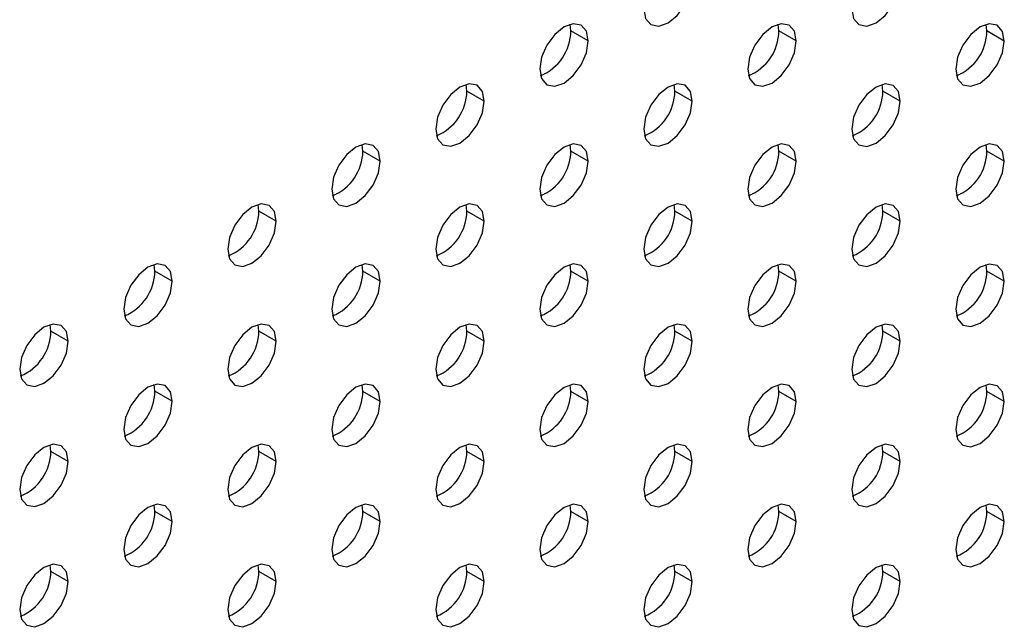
# Model space of a CAD drawing. Header units: millimetres. Extents: x 0 to 1118, y 0 to 864.
# Tile 293 of 309: x 1011 to 1016, y 712 to 715. Entities that reach past the tile are written whole.
import ezdxf

# ---------------------------------------------------------------- set-up
doc = ezdxf.new("R2010")
doc.units = ezdxf.units.MM

msp = doc.modelspace()

# ---------------------------------------------------------------- linework, layer by layer
at = {"color": 7, "linetype": 'Continuous', "lineweight": 25}
for p, q in [((1013.6435, 715.0283), (1013.6394, 715.0622)), ((1013.7319, 714.9773), (1013.6435, 715.0283)), ((1014.7041, 715.0282), (1014.7001, 715.0621)), ((1014.7925, 714.9772), (1014.7041, 715.0282)), ((1015.7648, 715.0281), (1015.7608, 715.062)), ((1015.8532, 714.9771), (1015.7648, 715.0281)), ((1013.1131, 714.7222), (1013.1091, 714.756)), ((1013.2015, 714.6711), (1013.1131, 714.7222)), ((1014.1738, 714.7221), (1014.1698, 714.7559)), ((1014.2622, 714.671), (1014.1738, 714.7221)), ((1015.2345, 714.722), (1015.2304, 714.7558)), ((1015.3228, 714.6709), (1015.2345, 714.722)), ((1012.5828, 714.416), (1012.5788, 714.4499)), ((1012.6712, 714.365), (1012.5828, 714.416)), ((1013.6435, 714.4159), (1013.6394, 714.4498)), ((1013.7319, 714.3649), (1013.6435, 714.4159)), ((1014.7041, 714.4158), (1014.7001, 714.4497)), ((1014.7925, 714.3648), (1014.7041, 714.4158)), ((1015.7648, 714.4157), (1015.7608, 714.4496)), ((1015.8532, 714.3647), (1015.7648, 714.4157)), ((1012.0525, 714.1099), (1012.0484, 714.1437)), ((1013.1131, 714.1098), (1013.1091, 714.1436)), ((1014.1738, 714.1097), (1014.1698, 714.1435)), ((1015.2345, 714.1096), (1015.2304, 714.1434)), ((1012.1409, 714.0588), (1012.0525, 714.1099)), ((1013.2015, 714.0587), (1013.1131, 714.1098)), ((1014.2622, 714.0586), (1014.1738, 714.1097)), ((1015.3228, 714.0585), (1015.2345, 714.1096)), ((1011.5221, 713.8037), (1011.5181, 713.8376)), ((1012.5828, 713.8036), (1012.5788, 713.8375)), ((1013.6435, 713.8035), (1013.6394, 713.8374)), ((1014.7041, 713.8034), (1014.7001, 713.8373)), ((1015.7648, 713.8033), (1015.7608, 713.8372)), ((1011.6105, 713.7527), (1011.5221, 713.8037)), ((1012.6712, 713.7526), (1012.5828, 713.8036)), ((1013.7319, 713.7525), (1013.6435, 713.8035)), ((1014.7925, 713.7524), (1014.7041, 713.8034)), ((1015.8532, 713.7523), (1015.7648, 713.8033)), ((1010.9918, 713.4975), (1010.9878, 713.5314)), ((1012.0525, 713.4975), (1012.0484, 713.5313)), ((1013.1131, 713.4974), (1013.1091, 713.5312)), ((1014.1738, 713.4973), (1014.1698, 713.5311)), ((1015.2345, 713.4972), (1015.2304, 713.531)), ((1011.0802, 713.4465), (1010.9918, 713.4975)), ((1012.1409, 713.4464), (1012.0525, 713.4975)), ((1013.2015, 713.4463), (1013.1131, 713.4974)), ((1014.2622, 713.4462), (1014.1738, 713.4973)), ((1015.3228, 713.4461), (1015.2345, 713.4972)), ((1011.5221, 713.1913), (1011.5181, 713.2252)), ((1012.5828, 713.1912), (1012.5788, 713.2251)), ((1013.6435, 713.1911), (1013.6394, 713.225)), ((1014.7041, 713.191), (1014.7001, 713.2249)), ((1015.7648, 713.1909), (1015.7608, 713.2248)), ((1011.6105, 713.1403), (1011.5221, 713.1913)), ((1012.6712, 713.1402), (1012.5828, 713.1912)), ((1013.7319, 713.1401), (1013.6435, 713.1911)), ((1014.7925, 713.14), (1014.7041, 713.191)), ((1015.8532, 713.1399), (1015.7648, 713.1909)), ((1010.9918, 712.8851), (1010.9878, 712.919)), ((1012.0525, 712.885), (1012.0484, 712.9189)), ((1013.1131, 712.8849), (1013.1091, 712.9188)), ((1014.1738, 712.8848), (1014.1698, 712.9187)), ((1015.2345, 712.8847), (1015.2304, 712.9186)), ((1011.0802, 712.8341), (1010.9918, 712.8851)), ((1012.1409, 712.834), (1012.0525, 712.885)), ((1013.2015, 712.8339), (1013.1131, 712.8849)), ((1014.2622, 712.8338), (1014.1738, 712.8848)), ((1015.3228, 712.8337), (1015.2345, 712.8847)), ((1011.5221, 712.5789), (1011.5181, 712.6128)), ((1012.5828, 712.5788), (1012.5788, 712.6127)), ((1013.6435, 712.5787), (1013.6394, 712.6126)), ((1014.7041, 712.5786), (1014.7001, 712.6125)), ((1015.7648, 712.5785), (1015.7608, 712.6124)), ((1011.6105, 712.5279), (1011.5221, 712.5789)), ((1012.6712, 712.5278), (1012.5828, 712.5788)), ((1013.7319, 712.5277), (1013.6435, 712.5787)), ((1014.7925, 712.5276), (1014.7041, 712.5786)), ((1015.8532, 712.5275), (1015.7648, 712.5785)), ((1010.9918, 712.2727), (1010.9878, 712.3066)), ((1012.0525, 712.2726), (1012.0484, 712.3065)), ((1013.1131, 712.2725), (1013.1091, 712.3064)), ((1014.1738, 712.2724), (1014.1698, 712.3063)), ((1015.2345, 712.2723), (1015.2304, 712.3062)), ((1011.0802, 712.2217), (1010.9918, 712.2727)), ((1012.1409, 712.2216), (1012.0525, 712.2726)), ((1013.2015, 712.2215), (1013.1131, 712.2725)), ((1014.2622, 712.2214), (1014.1738, 712.2724)), ((1015.3228, 712.2213), (1015.2345, 712.2723))]:
    msp.add_line(p, q, dxfattribs=at)
at = {"color": 7, "linetype": 'Continuous', "lineweight": 25, "flags": 128}
for points in [[(1014.0147, 715.1406), (1014.0241, 715.0913), (1014.0509, 715.0605), (1014.0911, 715.0527), (1014.1384, 715.0691), (1014.1858, 715.1073), (1014.2259, 715.1615), (1014.2528, 715.2233), (1014.2622, 715.2834)], [(1015.0754, 715.1405), (1015.0848, 715.0912), (1015.1116, 715.0604), (1015.1517, 715.0526), (1015.1991, 715.069), (1015.2465, 715.1072), (1015.2866, 715.1614), (1015.3134, 715.2232), (1015.3228, 715.2833)], [(1013.7319, 714.9773), (1013.7224, 715.0265), (1013.6956, 715.0574), (1013.6555, 715.0652), (1013.6081, 715.0487), (1013.5608, 715.0105), (1013.5206, 714.9564), (1013.4938, 714.8945), (1013.4844, 714.8344)], [(1014.7925, 714.9772), (1014.7831, 715.0264), (1014.7563, 715.0573), (1014.7161, 715.0651), (1014.6688, 715.0486), (1014.6214, 715.0104), (1014.5813, 714.9563), (1014.5544, 714.8944), (1014.545, 714.8343)], [(1015.8532, 714.9771), (1015.8438, 715.0263), (1015.8169, 715.0572), (1015.7768, 715.065), (1015.7294, 715.0485), (1015.6821, 715.0103), (1015.6419, 714.9562), (1015.6151, 714.8943), (1015.6057, 714.8342)], [(1013.4844, 714.8344), (1013.4938, 714.7852), (1013.5206, 714.7543), (1013.5608, 714.7465), (1013.6081, 714.763), (1013.6555, 714.8012), (1013.6956, 714.8553), (1013.7224, 714.9172), (1013.7319, 714.9773)], [(1014.545, 714.8343), (1014.5544, 714.7851), (1014.5813, 714.7542), (1014.6214, 714.7464), (1014.6688, 714.7629), (1014.7161, 714.8011), (1014.7563, 714.8552), (1014.7831, 714.9171), (1014.7925, 714.9772)], [(1015.6057, 714.8342), (1015.6151, 714.785), (1015.6419, 714.7541), (1015.6821, 714.7463), (1015.7294, 714.7628), (1015.7768, 714.801), (1015.8169, 714.8551), (1015.8438, 714.917), (1015.8532, 714.9771)], [(1013.2015, 714.6711), (1013.1921, 714.7204), (1013.1653, 714.7513), (1013.1251, 714.7591), (1013.0778, 714.7426), (1013.0304, 714.7044), (1012.9903, 714.6502), (1012.9635, 714.5884), (1012.954, 714.5283)], [(1014.2622, 714.671), (1014.2528, 714.7203), (1014.2259, 714.7512), (1014.1858, 714.759), (1014.1384, 714.7425), (1014.0911, 714.7043), (1014.0509, 714.6501), (1014.0241, 714.5883), (1014.0147, 714.5282)], [(1015.3228, 714.6709), (1015.3134, 714.7202), (1015.2866, 714.7511), (1015.2465, 714.7589), (1015.1991, 714.7424), (1015.1517, 714.7042), (1015.1116, 714.65), (1015.0848, 714.5882), (1015.0754, 714.5281)], [(1012.954, 714.5283), (1012.9635, 714.479), (1012.9903, 714.4481), (1013.0304, 714.4403), (1013.0778, 714.4568), (1013.1251, 714.495), (1013.1653, 714.5492), (1013.1921, 714.611), (1013.2015, 714.6711)], [(1014.0147, 714.5282), (1014.0241, 714.4789), (1014.0509, 714.448), (1014.0911, 714.4402), (1014.1384, 714.4567), (1014.1858, 714.4949), (1014.2259, 714.5491), (1014.2528, 714.6109), (1014.2622, 714.671)], [(1015.0754, 714.5281), (1015.0848, 714.4788), (1015.1116, 714.4479), (1015.1517, 714.4401), (1015.1991, 714.4566), (1015.2465, 714.4948), (1015.2866, 714.549), (1015.3134, 714.6108), (1015.3228, 714.6709)], [(1012.6712, 714.365), (1012.6618, 714.4142), (1012.635, 714.4451), (1012.5948, 714.4529), (1012.5475, 714.4364), (1012.5001, 714.3982), (1012.46, 714.3441), (1012.4331, 714.2822), (1012.4237, 714.2221)], [(1013.7319, 714.3649), (1013.7224, 714.4141), (1013.6956, 714.445), (1013.6555, 714.4528), (1013.6081, 714.4363), (1013.5608, 714.3981), (1013.5206, 714.344), (1013.4938, 714.2821), (1013.4844, 714.222)], [(1014.7925, 714.3648), (1014.7831, 714.414), (1014.7563, 714.4449), (1014.7161, 714.4527), (1014.6688, 714.4362), (1014.6214, 714.398), (1014.5813, 714.3439), (1014.5544, 714.282), (1014.545, 714.2219)], [(1015.8532, 714.3647), (1015.8438, 714.4139), (1015.8169, 714.4448), (1015.7768, 714.4526), (1015.7294, 714.4361), (1015.6821, 714.3979), (1015.6419, 714.3438), (1015.6151, 714.2819), (1015.6057, 714.2218)], [(1012.4237, 714.2221), (1012.4331, 714.1729), (1012.46, 714.142), (1012.5001, 714.1342), (1012.5475, 714.1507), (1012.5948, 714.1889), (1012.635, 714.243), (1012.6618, 714.3049), (1012.6712, 714.365)], [(1013.4844, 714.222), (1013.4938, 714.1728), (1013.5206, 714.1419), (1013.5608, 714.1341), (1013.6081, 714.1506), (1013.6555, 714.1888), (1013.6956, 714.2429), (1013.7224, 714.3048), (1013.7319, 714.3649)], [(1014.545, 714.2219), (1014.5544, 714.1727), (1014.5813, 714.1418), (1014.6214, 714.134), (1014.6688, 714.1505), (1014.7161, 714.1887), (1014.7563, 714.2428), (1014.7831, 714.3047), (1014.7925, 714.3648)], [(1015.6057, 714.2218), (1015.6151, 714.1726), (1015.6419, 714.1417), (1015.6821, 714.1339), (1015.7294, 714.1504), (1015.7768, 714.1886), (1015.8169, 714.2427), (1015.8438, 714.3046), (1015.8532, 714.3647)], [(1012.1409, 714.0588), (1012.1314, 714.1081), (1012.1046, 714.1389), (1012.0645, 714.1467), (1012.0171, 714.1303), (1011.9698, 714.0921), (1011.9296, 714.0379), (1011.9028, 713.9761), (1011.8934, 713.916)], [(1013.2015, 714.0587), (1013.1921, 714.108), (1013.1653, 714.1388), (1013.1251, 714.1466), (1013.0778, 714.1302), (1013.0304, 714.092), (1012.9903, 714.0378), (1012.9635, 713.976), (1012.954, 713.9159)], [(1014.2622, 714.0586), (1014.2528, 714.1079), (1014.2259, 714.1388), (1014.1858, 714.1466), (1014.1384, 714.1301), (1014.0911, 714.0919), (1014.0509, 714.0377), (1014.0241, 713.9759), (1014.0147, 713.9158)], [(1015.3228, 714.0585), (1015.3134, 714.1078), (1015.2866, 714.1387), (1015.2465, 714.1465), (1015.1991, 714.13), (1015.1517, 714.0918), (1015.1116, 714.0376), (1015.0848, 713.9758), (1015.0754, 713.9157)], [(1011.8934, 713.916), (1011.9028, 713.8667), (1011.9296, 713.8358), (1011.9698, 713.828), (1012.0171, 713.8445), (1012.0645, 713.8827), (1012.1046, 713.9369), (1012.1314, 713.9987), (1012.1409, 714.0588)], [(1012.954, 713.9159), (1012.9635, 713.8666), (1012.9903, 713.8357), (1013.0304, 713.8279), (1013.0778, 713.8444), (1013.1251, 713.8826), (1013.1653, 713.9368), (1013.1921, 713.9986), (1013.2015, 714.0587)], [(1014.0147, 713.9158), (1014.0241, 713.8665), (1014.0509, 713.8356), (1014.0911, 713.8278), (1014.1384, 713.8443), (1014.1858, 713.8825), (1014.2259, 713.9367), (1014.2528, 713.9985), (1014.2622, 714.0586)], [(1015.0754, 713.9157), (1015.0848, 713.8664), (1015.1116, 713.8355), (1015.1517, 713.8277), (1015.1991, 713.8442), (1015.2465, 713.8824), (1015.2866, 713.9366), (1015.3134, 713.9984), (1015.3228, 714.0585)], [(1011.6105, 713.7527), (1011.6011, 713.8019), (1011.5743, 713.8328), (1011.5341, 713.8406), (1011.4868, 713.8241), (1011.4394, 713.7859), (1011.3993, 713.7318), (1011.3725, 713.6699), (1011.363, 713.6098)], [(1012.6712, 713.7526), (1012.6618, 713.8018), (1012.635, 713.8327), (1012.5948, 713.8405), (1012.5475, 713.824), (1012.5001, 713.7858), (1012.46, 713.7317), (1012.4331, 713.6698), (1012.4237, 713.6097)], [(1013.7319, 713.7525), (1013.7224, 713.8017), (1013.6956, 713.8326), (1013.6555, 713.8404), (1013.6081, 713.8239), (1013.5608, 713.7857), (1013.5206, 713.7316), (1013.4938, 713.6697), (1013.4844, 713.6096)], [(1014.7925, 713.7524), (1014.7831, 713.8016), (1014.7563, 713.8325), (1014.7161, 713.8403), (1014.6688, 713.8238), (1014.6214, 713.7856), (1014.5813, 713.7315), (1014.5544, 713.6696), (1014.545, 713.6095)], [(1015.8532, 713.7523), (1015.8438, 713.8015), (1015.8169, 713.8324), (1015.7768, 713.8402), (1015.7294, 713.8237), (1015.6821, 713.7855), (1015.6419, 713.7314), (1015.6151, 713.6695), (1015.6057, 713.6094)], [(1011.363, 713.6098), (1011.3725, 713.5606), (1011.3993, 713.5297), (1011.4394, 713.5219), (1011.4868, 713.5383), (1011.5341, 713.5766), (1011.5743, 713.6307), (1011.6011, 713.6926), (1011.6105, 713.7527)], [(1012.4237, 713.6097), (1012.4331, 713.5605), (1012.46, 713.5296), (1012.5001, 713.5218), (1012.5475, 713.5382), (1012.5948, 713.5765), (1012.635, 713.6306), (1012.6618, 713.6925), (1012.6712, 713.7526)], [(1013.4844, 713.6096), (1013.4938, 713.5604), (1013.5206, 713.5295), (1013.5608, 713.5217), (1013.6081, 713.5381), (1013.6555, 713.5764), (1013.6956, 713.6305), (1013.7224, 713.6924), (1013.7319, 713.7525)], [(1014.545, 713.6095), (1014.5544, 713.5603), (1014.5813, 713.5294), (1014.6214, 713.5216), (1014.6688, 713.538), (1014.7161, 713.5763), (1014.7563, 713.6304), (1014.7831, 713.6923), (1014.7925, 713.7524)], [(1015.6057, 713.6094), (1015.6151, 713.5602), (1015.6419, 713.5293), (1015.6821, 713.5215), (1015.7294, 713.5379), (1015.7768, 713.5762), (1015.8169, 713.6303), (1015.8438, 713.6922), (1015.8532, 713.7523)], [(1011.0802, 713.4465), (1011.0708, 713.4958), (1011.044, 713.5266), (1011.0038, 713.5344), (1010.9565, 713.518), (1010.9091, 713.4798), (1010.869, 713.4256), (1010.8421, 713.3638), (1010.8327, 713.3037)], [(1012.1409, 713.4464), (1012.1314, 713.4957), (1012.1046, 713.5265), (1012.0645, 713.5343), (1012.0171, 713.5179), (1011.9698, 713.4797), (1011.9296, 713.4255), (1011.9028, 713.3637), (1011.8934, 713.3036)], [(1013.2015, 713.4463), (1013.1921, 713.4956), (1013.1653, 713.5264), (1013.1251, 713.5342), (1013.0778, 713.5178), (1013.0304, 713.4796), (1012.9903, 713.4254), (1012.9635, 713.3636), (1012.954, 713.3035)], [(1014.2622, 713.4462), (1014.2528, 713.4955), (1014.2259, 713.5263), (1014.1858, 713.5341), (1014.1384, 713.5177), (1014.0911, 713.4795), (1014.0509, 713.4253), (1014.0241, 713.3635), (1014.0147, 713.3034)], [(1015.3228, 713.4461), (1015.3134, 713.4954), (1015.2866, 713.5262), (1015.2465, 713.534), (1015.1991, 713.5176), (1015.1517, 713.4794), (1015.1116, 713.4252), (1015.0848, 713.3634), (1015.0754, 713.3033)], [(1010.8327, 713.3037), (1010.8421, 713.2544), (1010.869, 713.2235), (1010.9091, 713.2157), (1010.9565, 713.2322), (1011.0038, 713.2704), (1011.044, 713.3246), (1011.0708, 713.3864), (1011.0802, 713.4465)], [(1011.8934, 713.3036), (1011.9028, 713.2543), (1011.9296, 713.2234), (1011.9698, 713.2156), (1012.0171, 713.2321), (1012.0645, 713.2703), (1012.1046, 713.3245), (1012.1314, 713.3863), (1012.1409, 713.4464)], [(1012.954, 713.3035), (1012.9635, 713.2542), (1012.9903, 713.2233), (1013.0304, 713.2155), (1013.0778, 713.232), (1013.1251, 713.2702), (1013.1653, 713.3244), (1013.1921, 713.3862), (1013.2015, 713.4463)], [(1014.0147, 713.3034), (1014.0241, 713.2541), (1014.0509, 713.2232), (1014.0911, 713.2154), (1014.1384, 713.2319), (1014.1858, 713.2701), (1014.2259, 713.3243), (1014.2528, 713.3861), (1014.2622, 713.4462)], [(1015.0754, 713.3033), (1015.0848, 713.254), (1015.1116, 713.2231), (1015.1517, 713.2153), (1015.1991, 713.2318), (1015.2465, 713.27), (1015.2866, 713.3242), (1015.3134, 713.386), (1015.3228, 713.4461)], [(1011.6105, 713.1403), (1011.6011, 713.1895), (1011.5743, 713.2204), (1011.5341, 713.2282), (1011.4868, 713.2117), (1011.4394, 713.1735), (1011.3993, 713.1194), (1011.3725, 713.0575), (1011.363, 712.9974)], [(1012.6712, 713.1402), (1012.6618, 713.1894), (1012.635, 713.2203), (1012.5948, 713.2281), (1012.5475, 713.2116), (1012.5001, 713.1734), (1012.46, 713.1193), (1012.4331, 713.0574), (1012.4237, 712.9973)], [(1013.7319, 713.1401), (1013.7224, 713.1893), (1013.6956, 713.2202), (1013.6555, 713.228), (1013.6081, 713.2115), (1013.5608, 713.1733), (1013.5206, 713.1192), (1013.4938, 713.0573), (1013.4844, 712.9972)], [(1014.7925, 713.14), (1014.7831, 713.1892), (1014.7563, 713.2201), (1014.7161, 713.2279), (1014.6688, 713.2114), (1014.6214, 713.1732), (1014.5813, 713.1191), (1014.5544, 713.0572), (1014.545, 712.9971)], [(1015.8532, 713.1399), (1015.8438, 713.1891), (1015.8169, 713.22), (1015.7768, 713.2278), (1015.7294, 713.2113), (1015.6821, 713.1731), (1015.6419, 713.119), (1015.6151, 713.0571), (1015.6057, 712.997)], [(1011.363, 712.9974), (1011.3725, 712.9482), (1011.3993, 712.9173), (1011.4394, 712.9095), (1011.4868, 712.9259), (1011.5341, 712.9642), (1011.5743, 713.0183), (1011.6011, 713.0802), (1011.6105, 713.1403)], [(1012.4237, 712.9973), (1012.4331, 712.9481), (1012.46, 712.9172), (1012.5001, 712.9094), (1012.5475, 712.9258), (1012.5948, 712.9641), (1012.635, 713.0182), (1012.6618, 713.0801), (1012.6712, 713.1402)], [(1013.4844, 712.9972), (1013.4938, 712.948), (1013.5206, 712.9171), (1013.5608, 712.9093), (1013.6081, 712.9257), (1013.6555, 712.964), (1013.6956, 713.0181), (1013.7224, 713.08), (1013.7319, 713.1401)], [(1014.545, 712.9971), (1014.5544, 712.9479), (1014.5813, 712.917), (1014.6214, 712.9092), (1014.6688, 712.9256), (1014.7161, 712.9639), (1014.7563, 713.018), (1014.7831, 713.0799), (1014.7925, 713.14)], [(1015.6057, 712.997), (1015.6151, 712.9478), (1015.6419, 712.9169), (1015.6821, 712.9091), (1015.7294, 712.9255), (1015.7768, 712.9638), (1015.8169, 713.0179), (1015.8438, 713.0798), (1015.8532, 713.1399)], [(1011.0802, 712.8341), (1011.0708, 712.8834), (1011.044, 712.9142), (1011.0038, 712.922), (1010.9565, 712.9056), (1010.9091, 712.8674), (1010.869, 712.8132), (1010.8421, 712.7514), (1010.8327, 712.6912)], [(1012.1409, 712.834), (1012.1314, 712.8833), (1012.1046, 712.9141), (1012.0645, 712.9219), (1012.0171, 712.9055), (1011.9698, 712.8673), (1011.9296, 712.8131), (1011.9028, 712.7513), (1011.8934, 712.6911)], [(1013.2015, 712.8339), (1013.1921, 712.8832), (1013.1653, 712.914), (1013.1251, 712.9218), (1013.0778, 712.9054), (1013.0304, 712.8672), (1012.9903, 712.813), (1012.9635, 712.7512), (1012.954, 712.691)], [(1014.2622, 712.8338), (1014.2528, 712.8831), (1014.2259, 712.9139), (1014.1858, 712.9217), (1014.1384, 712.9053), (1014.0911, 712.8671), (1014.0509, 712.8129), (1014.0241, 712.7511), (1014.0147, 712.6909)], [(1015.3228, 712.8337), (1015.3134, 712.883), (1015.2866, 712.9138), (1015.2465, 712.9216), (1015.1991, 712.9052), (1015.1517, 712.867), (1015.1116, 712.8128), (1015.0848, 712.751), (1015.0754, 712.6908)], [(1010.8327, 712.6912), (1010.8421, 712.642), (1010.869, 712.6111), (1010.9091, 712.6033), (1010.9565, 712.6198), (1011.0038, 712.658), (1011.044, 712.7122), (1011.0708, 712.774), (1011.0802, 712.8341)], [(1011.8934, 712.6911), (1011.9028, 712.6419), (1011.9296, 712.611), (1011.9698, 712.6032), (1012.0171, 712.6197), (1012.0645, 712.6579), (1012.1046, 712.7121), (1012.1314, 712.7739), (1012.1409, 712.834)], [(1012.954, 712.691), (1012.9635, 712.6418), (1012.9903, 712.6109), (1013.0304, 712.6031), (1013.0778, 712.6196), (1013.1251, 712.6578), (1013.1653, 712.712), (1013.1921, 712.7738), (1013.2015, 712.8339)], [(1014.0147, 712.6909), (1014.0241, 712.6417), (1014.0509, 712.6108), (1014.0911, 712.603), (1014.1384, 712.6195), (1014.1858, 712.6577), (1014.2259, 712.7119), (1014.2528, 712.7737), (1014.2622, 712.8338)], [(1015.0754, 712.6908), (1015.0848, 712.6416), (1015.1116, 712.6107), (1015.1517, 712.6029), (1015.1991, 712.6194), (1015.2465, 712.6576), (1015.2866, 712.7118), (1015.3134, 712.7736), (1015.3228, 712.8337)], [(1011.6105, 712.5279), (1011.6011, 712.5771), (1011.5743, 712.608), (1011.5341, 712.6158), (1011.4868, 712.5993), (1011.4394, 712.5611), (1011.3993, 712.507), (1011.3725, 712.4451), (1011.363, 712.385)], [(1012.6712, 712.5278), (1012.6618, 712.577), (1012.635, 712.6079), (1012.5948, 712.6157), (1012.5475, 712.5992), (1012.5001, 712.561), (1012.46, 712.5069), (1012.4331, 712.445), (1012.4237, 712.3849)], [(1013.7319, 712.5277), (1013.7224, 712.5769), (1013.6956, 712.6078), (1013.6555, 712.6156), (1013.6081, 712.5991), (1013.5608, 712.5609), (1013.5206, 712.5068), (1013.4938, 712.4449), (1013.4844, 712.3848)], [(1014.7925, 712.5276), (1014.7831, 712.5768), (1014.7563, 712.6077), (1014.7161, 712.6155), (1014.6688, 712.599), (1014.6214, 712.5608), (1014.5813, 712.5067), (1014.5544, 712.4448), (1014.545, 712.3847)], [(1015.8532, 712.5275), (1015.8438, 712.5767), (1015.8169, 712.6076), (1015.7768, 712.6154), (1015.7294, 712.5989), (1015.6821, 712.5607), (1015.6419, 712.5066), (1015.6151, 712.4447), (1015.6057, 712.3846)], [(1011.363, 712.385), (1011.3725, 712.3357), (1011.3993, 712.3049), (1011.4394, 712.2971), (1011.4868, 712.3135), (1011.5341, 712.3518), (1011.5743, 712.4059), (1011.6011, 712.4677), (1011.6105, 712.5279)], [(1012.4237, 712.3849), (1012.4331, 712.3356), (1012.46, 712.3048), (1012.5001, 712.297), (1012.5475, 712.3134), (1012.5948, 712.3517), (1012.635, 712.4058), (1012.6618, 712.4676), (1012.6712, 712.5278)], [(1013.4844, 712.3848), (1013.4938, 712.3356), (1013.5206, 712.3047), (1013.5608, 712.2969), (1013.6081, 712.3133), (1013.6555, 712.3516), (1013.6956, 712.4057), (1013.7224, 712.4675), (1013.7319, 712.5277)], [(1014.545, 712.3847), (1014.5544, 712.3355), (1014.5813, 712.3046), (1014.6214, 712.2968), (1014.6688, 712.3132), (1014.7161, 712.3515), (1014.7563, 712.4056), (1014.7831, 712.4674), (1014.7925, 712.5276)], [(1015.6057, 712.3846), (1015.6151, 712.3354), (1015.6419, 712.3045), (1015.6821, 712.2967), (1015.7294, 712.3131), (1015.7768, 712.3514), (1015.8169, 712.4055), (1015.8438, 712.4673), (1015.8532, 712.5275)], [(1011.0802, 712.2217), (1011.0708, 712.271), (1011.044, 712.3018), (1011.0038, 712.3096), (1010.9565, 712.2932), (1010.9091, 712.255), (1010.869, 712.2008), (1010.8421, 712.139), (1010.8327, 712.0788)], [(1012.1409, 712.2216), (1012.1314, 712.2709), (1012.1046, 712.3017), (1012.0645, 712.3095), (1012.0171, 712.2931), (1011.9698, 712.2549), (1011.9296, 712.2007), (1011.9028, 712.1389), (1011.8934, 712.0787)], [(1013.2015, 712.2215), (1013.1921, 712.2708), (1013.1653, 712.3016), (1013.1251, 712.3094), (1013.0778, 712.293), (1013.0304, 712.2548), (1012.9903, 712.2006), (1012.9635, 712.1388), (1012.954, 712.0786)], [(1014.2622, 712.2214), (1014.2528, 712.2707), (1014.2259, 712.3015), (1014.1858, 712.3093), (1014.1384, 712.2929), (1014.0911, 712.2547), (1014.0509, 712.2005), (1014.0241, 712.1387), (1014.0147, 712.0785)], [(1015.3228, 712.2213), (1015.3134, 712.2706), (1015.2866, 712.3014), (1015.2465, 712.3092), (1015.1991, 712.2928), (1015.1517, 712.2546), (1015.1116, 712.2004), (1015.0848, 712.1386), (1015.0754, 712.0784)], [(1010.8327, 712.0788), (1010.8421, 712.0296), (1010.869, 711.9987), (1010.9091, 711.9909), (1010.9565, 712.0074), (1011.0038, 712.0456), (1011.044, 712.0997), (1011.0708, 712.1616), (1011.0802, 712.2217)], [(1011.8934, 712.0787), (1011.9028, 712.0295), (1011.9296, 711.9986), (1011.9698, 711.9908), (1012.0171, 712.0073), (1012.0645, 712.0455), (1012.1046, 712.0996), (1012.1314, 712.1615), (1012.1409, 712.2216)], [(1012.954, 712.0786), (1012.9635, 712.0294), (1012.9903, 711.9985), (1013.0304, 711.9907), (1013.0778, 712.0072), (1013.1251, 712.0454), (1013.1653, 712.0995), (1013.1921, 712.1614), (1013.2015, 712.2215)], [(1014.0147, 712.0785), (1014.0241, 712.0293), (1014.0509, 711.9984), (1014.0911, 711.9906), (1014.1384, 712.0071), (1014.1858, 712.0453), (1014.2259, 712.0994), (1014.2528, 712.1613), (1014.2622, 712.2214)], [(1015.0754, 712.0784), (1015.0848, 712.0292), (1015.1116, 711.9983), (1015.1517, 711.9905), (1015.1991, 712.007), (1015.2465, 712.0452), (1015.2866, 712.0994), (1015.3134, 712.1612), (1015.3228, 712.2213)]]:
    msp.add_lwpolyline(points, dxfattribs=at)
at = {"color": 7, "linetype": 'Continuous', "lineweight": 25}
for centre in [(1013.3933, 715.032), (1014.454, 715.0319), (1015.5146, 715.0318), (1012.863, 714.7258), (1013.9237, 714.7257), (1014.9843, 714.7256), (1012.3327, 714.4196), (1013.3933, 714.4195), (1014.454, 714.4194), (1015.5146, 714.4193), (1011.8023, 714.1135), (1012.863, 714.1134), (1013.9237, 714.1133), (1014.9843, 714.1132), (1011.272, 713.8073), (1012.3327, 713.8072), (1013.3933, 713.8071), (1014.454, 713.807), (1015.5146, 713.8069), (1010.7417, 713.5012), (1011.8023, 713.5011), (1012.863, 713.501), (1013.9237, 713.5009), (1014.9843, 713.5008), (1011.272, 713.1949), (1012.3327, 713.1948), (1013.3933, 713.1947), (1014.454, 713.1946), (1015.5146, 713.1945), (1010.7417, 712.8888), (1011.8023, 712.8887), (1012.863, 712.8886), (1013.9237, 712.8885), (1014.9843, 712.8884), (1011.272, 712.5825), (1012.3327, 712.5824), (1013.3933, 712.5823), (1014.454, 712.5822), (1015.5146, 712.5821), (1010.7417, 712.2764), (1011.8023, 712.2763), (1012.863, 712.2762), (1013.9237, 712.2761), (1014.9843, 712.276)]:
    msp.add_arc(centre, 0.2502, 292.337, 359.1667, dxfattribs=at)

doc.saveas('drawing.dxf')
